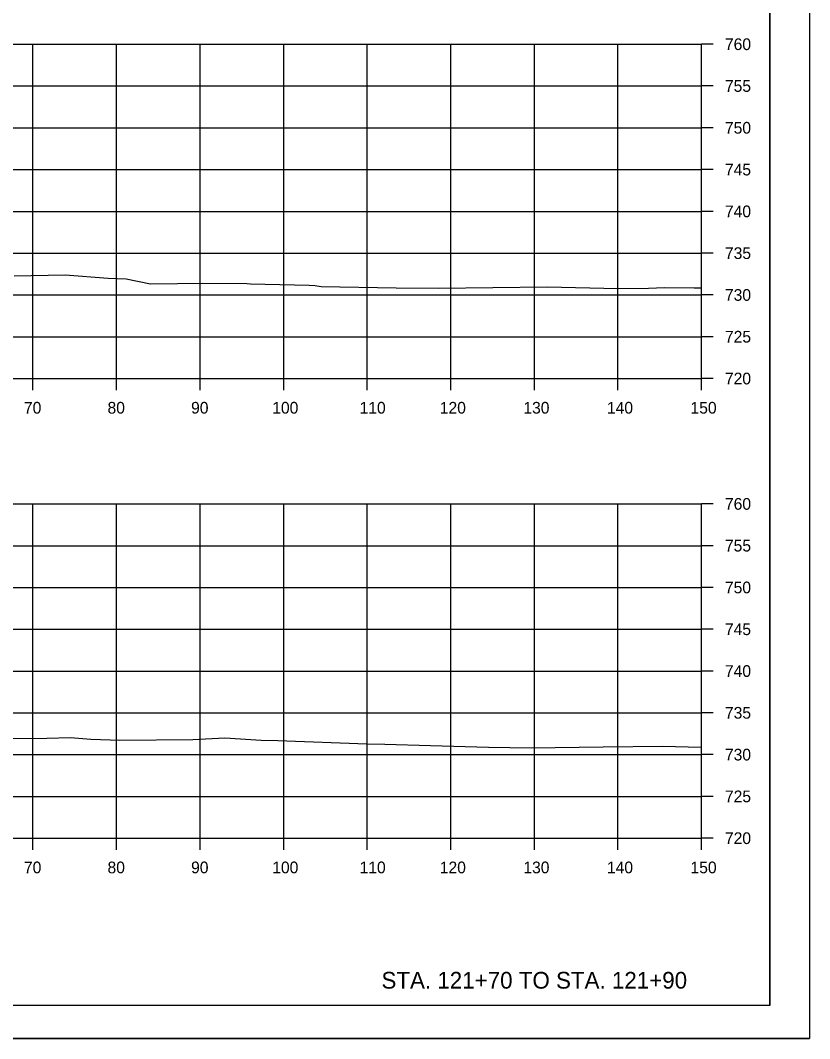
# Model space of a CAD drawing. Extents: x 1202951 to 1376887, y 378065 to 728038.
# Drawn here: x 1370185.2 to 1370279.6, y 380898.2 to 381020.1 of the extents above; entities that cross this region are included whole.
import ezdxf

# ---------------------------------------------------------------- set-up
doc = ezdxf.new("R2010")
doc.units = 0
for name, color, linetype in [('R_Axis', 7, 'Continuous'), ('R_Axis Annot', 7, 'Continuous'), ('R_Draft', 7, 'Continuous'), ('R_Exist Surface', 7, 'Continuous'), ('R_Grid', 7, 'Continuous'), ('R_No Plot', 7, 'Continuous')]:
    doc.layers.add(name, color=color, linetype=linetype)

msp = doc.modelspace()

# ---------------------------------------------------------------- linework, layer by layer
at = {"layer": 'R_Axis'}
for p, q in [((1370266.7, 380977.2), (1370266.7, 381017.2)), ((1370268.1, 381017.2), (1370266.7, 381017.2)), ((1370268.1, 381012.2), (1370266.7, 381012.2)), ((1370268.1, 381007.2), (1370266.7, 381007.2)), ((1370268.1, 381002.2), (1370266.7, 381002.2)), ((1370268.1, 380997.2), (1370266.7, 380997.2)), ((1370268.1, 380992.2), (1370266.7, 380992.2)), ((1370268.1, 380987.2), (1370266.7, 380987.2)), ((1370268.1, 380982.2), (1370266.7, 380982.2)), ((1369966.7, 380977.2), (1370266.7, 380977.2)), ((1370186.7, 380975.8), (1370186.7, 380977.2)), ((1370196.7, 380975.8), (1370196.7, 380977.2)), ((1370206.7, 380975.8), (1370206.7, 380977.2)), ((1370216.7, 380975.8), (1370216.7, 380977.2)), ((1370226.7, 380975.8), (1370226.7, 380977.2)), ((1370236.7, 380975.8), (1370236.7, 380977.2)), ((1370246.7, 380975.8), (1370246.7, 380977.2)), ((1370256.7, 380975.8), (1370256.7, 380977.2)), ((1370266.7, 380975.8), (1370266.7, 380977.2)), ((1370268.1, 380977.2), (1370266.7, 380977.2)), ((1370266.7, 380922.2), (1370266.7, 380962.2)), ((1370268.1, 380962.2), (1370266.7, 380962.2)), ((1370268.1, 380957.2), (1370266.7, 380957.2)), ((1370268.1, 380952.2), (1370266.7, 380952.2)), ((1370268.1, 380947.2), (1370266.7, 380947.2)), ((1370268.1, 380942.2), (1370266.7, 380942.2)), ((1370268.1, 380937.2), (1370266.7, 380937.2)), ((1370268.1, 380932.2), (1370266.7, 380932.2)), ((1370268.1, 380927.2), (1370266.7, 380927.2)), ((1369966.7, 380922.2), (1370266.7, 380922.2)), ((1370186.7, 380920.8), (1370186.7, 380922.2)), ((1370196.7, 380920.8), (1370196.7, 380922.2)), ((1370206.7, 380920.8), (1370206.7, 380922.2)), ((1370216.7, 380920.8), (1370216.7, 380922.2)), ((1370226.7, 380920.8), (1370226.7, 380922.2)), ((1370236.7, 380920.8), (1370236.7, 380922.2)), ((1370246.7, 380920.8), (1370246.7, 380922.2)), ((1370256.7, 380920.8), (1370256.7, 380922.2)), ((1370266.7, 380920.8), (1370266.7, 380922.2)), ((1370268.1, 380922.2), (1370266.7, 380922.2))]:
    msp.add_line(p, q, dxfattribs=at)
at = {"layer": 'R_Exist Surface'}
for points in [[(1370184.43, 380989.48), (1370190.56, 380989.61), (1370195.7, 380989.19), (1370197.84, 380989.12), (1370200.76, 380988.54), (1370203.99, 380988.56), (1370206.94, 380988.61), (1370212.28, 380988.55), (1370212.71, 380988.52), (1370219.75, 380988.35), (1370220.42, 380988.31), (1370221.17, 380988.22), (1370230.17, 380988.07), (1370235.23, 380988.01), (1370248.24, 380988.15), (1370256.71, 380987.99), (1370260.35, 380988.03), (1370262.25, 380988.08), (1370265.81, 380988.04), (1370266.7, 380988.07)], [(1370177.79, 380934.13), (1370188.34, 380934.18), (1370191.21, 380934.24), (1370193.62, 380934.05), (1370197.1, 380933.93), (1370205.84, 380933.99), (1370209.67, 380934.22), (1370214.02, 380933.91), (1370215.99, 380933.87), (1370226.64, 380933.48), (1370228.8, 380933.44), (1370234.26, 380933.29), (1370241.19, 380933.09), (1370246.3, 380933.03), (1370254.92, 380933.13), (1370262.07, 380933.2), (1370266.62, 380933.1), (1370266.7, 380933.1)]]:
    msp.add_lwpolyline(points, dxfattribs=at)
at = {"layer": 'R_Grid'}
for p, q in [((1369966.7, 381017.2), (1370266.7, 381017.2)), ((1370186.7, 380977.2), (1370186.7, 381017.2)), ((1370196.7, 380977.2), (1370196.7, 381017.2)), ((1370206.7, 380977.2), (1370206.7, 381017.2)), ((1370216.7, 380977.2), (1370216.7, 381017.2)), ((1370226.7, 380977.2), (1370226.7, 381017.2)), ((1370236.7, 380977.2), (1370236.7, 381017.2)), ((1370246.7, 380977.2), (1370246.7, 381017.2)), ((1370256.7, 380977.2), (1370256.7, 381017.2)), ((1370266.7, 380977.2), (1370266.7, 381017.2)), ((1369966.7, 381012.2), (1370266.7, 381012.2)), ((1369966.7, 381007.2), (1370266.7, 381007.2)), ((1369966.7, 381002.2), (1370266.7, 381002.2)), ((1369966.7, 380997.2), (1370266.7, 380997.2)), ((1369966.7, 380992.2), (1370266.7, 380992.2)), ((1369966.7, 380987.2), (1370266.7, 380987.2)), ((1369966.7, 380982.2), (1370266.7, 380982.2)), ((1369966.7, 380977.2), (1370266.7, 380977.2)), ((1369966.7, 380962.2), (1370266.7, 380962.2)), ((1370186.7, 380922.2), (1370186.7, 380962.2)), ((1370196.7, 380922.2), (1370196.7, 380962.2)), ((1370206.7, 380922.2), (1370206.7, 380962.2)), ((1370216.7, 380922.2), (1370216.7, 380962.2)), ((1370226.7, 380922.2), (1370226.7, 380962.2)), ((1370236.7, 380922.2), (1370236.7, 380962.2)), ((1370246.7, 380922.2), (1370246.7, 380962.2)), ((1370256.7, 380922.2), (1370256.7, 380962.2)), ((1370266.7, 380922.2), (1370266.7, 380962.2)), ((1369966.7, 380957.2), (1370266.7, 380957.2)), ((1369966.7, 380952.2), (1370266.7, 380952.2)), ((1369966.7, 380947.2), (1370266.7, 380947.2)), ((1369966.7, 380942.2), (1370266.7, 380942.2)), ((1369966.7, 380937.2), (1370266.7, 380937.2)), ((1369966.7, 380932.2), (1370266.7, 380932.2)), ((1369966.7, 380927.2), (1370266.7, 380927.2)), ((1369966.7, 380922.2), (1370266.7, 380922.2))]:
    msp.add_line(p, q, dxfattribs=at)
at = {"layer": 'R_No Plot'}
for p, q in [((1370274.88, 380902.2), (1370274.88, 381107.66)), ((1370274.88, 380902.2), (1369958.7, 380902.2)), ((1369946.3, 380898.22), (1370279.63, 380898.22))]:
    msp.add_line(p, q, dxfattribs=at)
for points in [[(1369946.29, 381111.55), (1370279.63, 381111.55), (1370279.63, 380898.22), (1369946.29, 380898.22)], [(1370192.62, 381107.66), (1370212.24, 381107.66), (1370212.24, 381097.78), (1370228.35, 381097.78), (1370251.55, 381097.78), (1370251.55, 381073.45), (1370274.88, 381073.45), (1370274.88, 380902.2), (1369958.7, 380902.2), (1369958.7, 381107.66)]]:
    msp.add_lwpolyline(points, close=True, dxfattribs=at)

# ---------------------------------------------------------------- texts
at = {"layer": 'R_Axis Annot'}
for s, p in [('760', (1370269.5, 381016.5)), ('755', (1370269.5, 381011.5)), ('750', (1370269.5, 381006.5)), ('745', (1370269.5, 381001.5)), ('740', (1370269.5, 380996.5)), ('735', (1370269.5, 380991.5)), ('730', (1370269.5, 380986.5)), ('725', (1370269.5, 380981.5)), ('720', (1370269.5, 380976.5)), ('70', (1370185.62, 380973)), ('80', (1370195.62, 380973)), ('90', (1370205.62, 380973)), ('100', (1370215.33, 380973)), ('110', (1370225.78, 380973)), ('120', (1370235.38, 380973)), ('130', (1370245.38, 380973)), ('140', (1370255.38, 380973)), ('150', (1370265.38, 380973)), ('760', (1370269.5, 380961.5)), ('755', (1370269.5, 380956.5)), ('750', (1370269.5, 380951.5)), ('745', (1370269.5, 380946.5)), ('740', (1370269.5, 380941.5)), ('735', (1370269.5, 380936.5)), ('730', (1370269.5, 380931.5)), ('725', (1370269.5, 380926.5)), ('720', (1370269.5, 380921.5)), ('70', (1370185.62, 380918)), ('80', (1370195.62, 380918)), ('90', (1370205.62, 380918)), ('100', (1370215.33, 380918)), ('110', (1370225.78, 380918)), ('120', (1370235.38, 380918)), ('130', (1370245.38, 380918)), ('140', (1370255.38, 380918)), ('150', (1370265.38, 380918))]:
    msp.add_text(s, height=1.4, dxfattribs=at).set_placement(p)
at = {"layer": 'R_Draft'}
msp.add_text('STA. 121+70 TO STA. 121+90', height=2, dxfattribs=at).set_placement((1370228.4, 380904.2))

doc.saveas('drawing.dxf')
